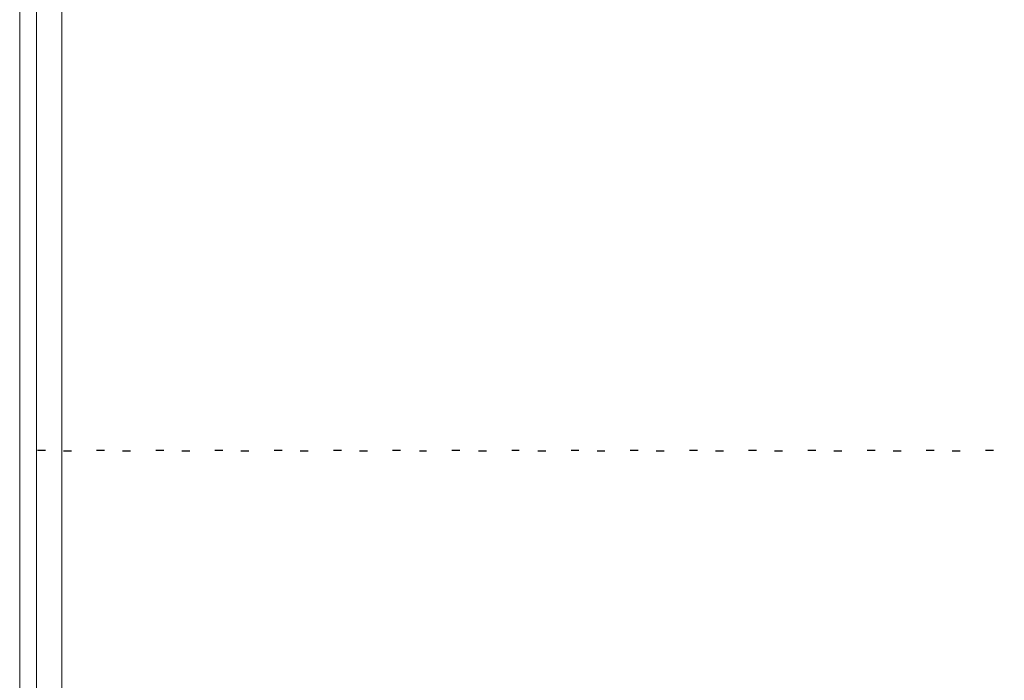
# Model space of a CAD drawing. Header units: millimetres. Extents: x -1290 to 1795, y -4192 to -1311.
# Tile 280 of 656: x 1411.54 to 1423.65, y -3732.71 to -3724.58. Entities that reach past the tile are written whole.
import ezdxf

# ---------------------------------------------------------------- set-up
doc = ezdxf.new("R2010")
doc.units = ezdxf.units.MM
doc.layers.add('51', color=7, linetype='Continuous')
doc.layers.add('Aparatura', color=7, linetype='Continuous', lineweight=13)

# ---------------------------------------------------------------- blocks, each defined once
blk = doc.blocks.new('*U240')
at = {"layer": '51', "color": 255}
for points in [[(115.469837, -649.888456), (115.960474, -649.888456)], [(119.112012, -649.888456), (119.600858, -649.888456)], [(122.752396, -649.888456), (123.243033, -649.888456)], [(126.394571, -649.888456), (126.885208, -649.888456)], [(130.036746, -649.888456), (130.527383, -649.888456)], [(133.678921, -649.888456), (134.167767, -649.888456)], [(137.364071, -649.888456), (137.809942, -649.888456)], [(141.006246, -649.888456), (141.496883, -649.888456)], [(144.648421, -649.888456), (145.139058, -649.888456)], [(148.290596, -649.888456), (148.779442, -649.888456)], [(151.93098, -649.888456), (152.421617, -649.888456)], [(155.573155, -649.888456), (156.063792, -649.888456)], [(159.21533, -649.888456), (159.705967, -649.888456)], [(162.857505, -649.888456), (163.348142, -649.888456)], [(166.49968, -649.888456), (166.988526, -649.888456)], [(170.140064, -649.888456), (170.630701, -649.888456)]]:
    blk.add_lwpolyline(points, dxfattribs=at)
blk = doc.blocks.new('*U249')
at = {"layer": '51', "color": 255}
for points in [[(114.361427, -649.875889), (113.87079, -649.875889)], [(118.001811, -649.875889), (117.512964, -649.875889)], [(121.643986, -649.875889), (121.153349, -649.875889)], [(125.286161, -649.875889), (124.795524, -649.875889)], [(128.928336, -649.875889), (128.437698, -649.875889)], [(132.570511, -649.875889), (132.079873, -649.875889)], [(136.210895, -649.875889), (135.722048, -649.875889)], [(139.85307, -649.875889), (139.362433, -649.875889)], [(143.495245, -649.875889), (143.049374, -649.875889)], [(147.182186, -649.875889), (146.691548, -649.875889)], [(150.82257, -649.875889), (150.333723, -649.875889)], [(154.464745, -649.875889), (153.974108, -649.875889)], [(158.10692, -649.875889), (157.616283, -649.875889)], [(161.749095, -649.875889), (161.258457, -649.875889)], [(165.391269, -649.875889), (164.900632, -649.875889)], [(169.031654, -649.875889), (168.542807, -649.875889)], [(172.673829, -649.875889), (172.183191, -649.875889)]]:
    blk.add_lwpolyline(points, dxfattribs=at)

msp = doc.modelspace()

# ---------------------------------------------------------------- linework, layer by layer
at = {"layer": 'Aparatura', "color": 7, "lineweight": 13}
for points in [[(1411.541, -3611.293), (1411.541, -3758.443)], [(1411.747, -3739.383), (1411.747, -3722.825), (1411.747, -3722.633), (1411.747, -3718.688), (1411.747, -3713.229), (1411.747, -3711.004), (1411.747, -3709.297), (1411.747, -3709.092), (1411.747, -3692.534)], [(1411.747, -3739.383), (1411.747, -3722.825), (1411.747, -3722.633), (1411.747, -3718.688), (1411.747, -3713.229), (1411.747, -3711.004), (1411.747, -3709.297), (1411.747, -3709.092), (1411.747, -3692.534)], [(1411.747, -3739.383), (1411.747, -3722.825), (1411.747, -3722.633), (1411.747, -3718.688), (1411.747, -3713.229), (1411.747, -3711.004), (1411.747, -3709.297), (1411.747, -3709.092), (1411.747, -3692.534)]]:
    msp.add_lwpolyline(points, dxfattribs=at)
for points in [[(1543.028, -3758.443), (1411.541, -3758.443), (1411.541, -3611.293), (1543.028, -3611.293), (1543.028, -3758.443)], [(1412.06, -3743.532), (1412.06, -3741.308), (1412.06, -3739.588), (1412.06, -3739.384), (1412.06, -3722.825), (1412.06, -3722.633), (1412.06, -3718.688), (1411.747, -3718.688), (1411.747, -3722.633), (1411.747, -3722.825), (1411.747, -3739.384), (1411.747, -3739.588), (1411.747, -3741.308), (1411.747, -3743.532), (1412.06, -3743.532)], [(1412.06, -3743.532), (1412.06, -3741.308), (1412.06, -3739.588), (1412.06, -3739.384), (1412.06, -3722.825), (1412.06, -3722.633), (1412.06, -3718.688), (1411.747, -3718.688), (1411.747, -3722.633), (1411.747, -3722.825), (1411.747, -3739.384), (1411.747, -3739.588), (1411.747, -3741.308), (1411.747, -3743.532), (1412.06, -3743.532)], [(1412.06, -3743.532), (1412.06, -3741.308), (1412.06, -3739.588), (1412.06, -3739.384), (1412.06, -3722.825), (1412.06, -3722.633), (1412.06, -3718.688), (1411.747, -3718.688), (1411.747, -3722.633), (1411.747, -3722.825), (1411.747, -3739.384), (1411.747, -3739.588), (1411.747, -3741.308), (1411.747, -3743.532), (1412.06, -3743.532)], [(1411.747, -3739.384), (1411.747, -3722.825), (1411.747, -3739.384)], [(1412.059, -3739.384), (1412.059, -3722.825), (1412.059, -3739.384)]]:
    msp.add_lwpolyline(points, close=True, dxfattribs=at)

# ---------------------------------------------------------------- block references
at = {"layer": 'Aparatura', "color": 7, "lineweight": 13, "xscale": 0.2, "yscale": 0.2, "zscale": 0.2}
for name in ['*U240', '*U249']:
    msp.add_blockref(name, (1388.984, -3599.91), dxfattribs=at)

doc.saveas('drawing.dxf')
